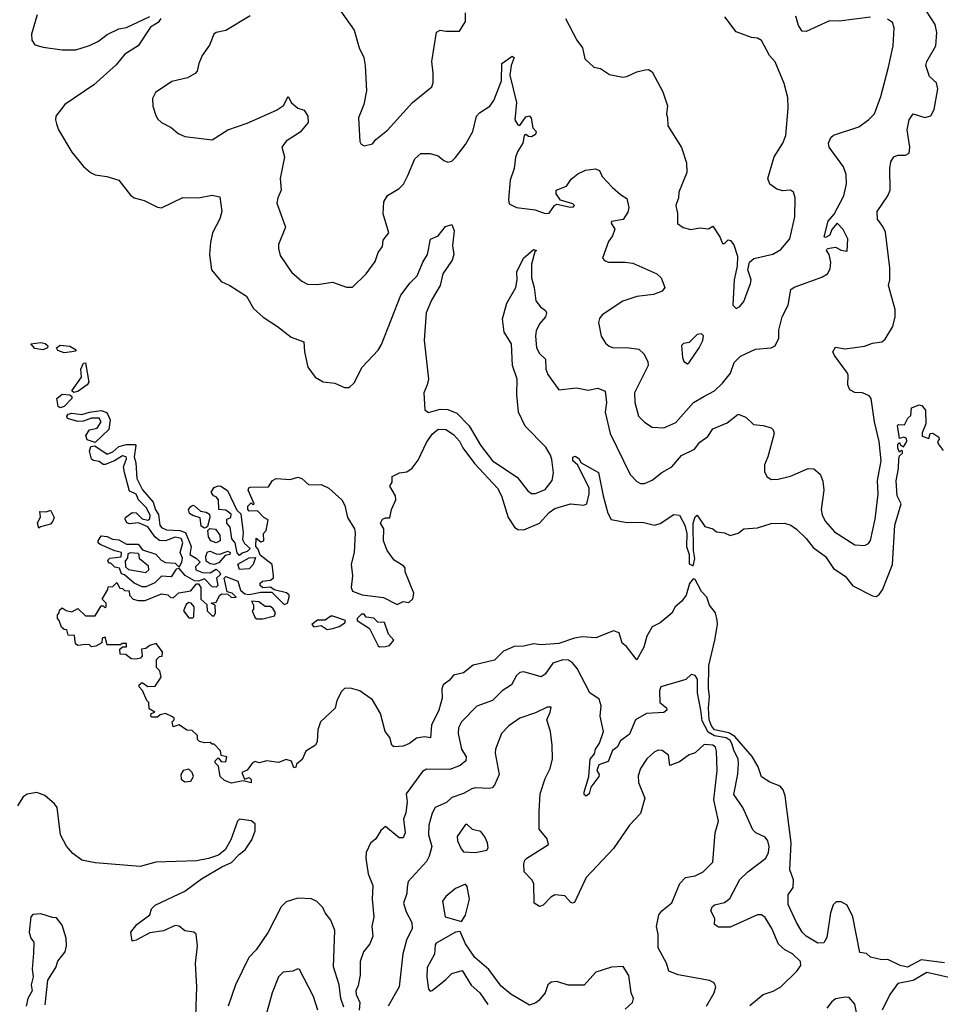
# Model space of a CAD drawing. Extents: x 2199565 to 2323334, y 894172 to 1018966.
# Tile 324 of 440: x 2290617 to 2295344, y 957735 to 962790. Entities that reach past the tile are written whole.
import ezdxf

# ---------------------------------------------------------------- set-up
doc = ezdxf.new("R2010")
doc.units = 0

msp = doc.modelspace()

# ---------------------------------------------------------------- linework, layer by layer
at = {"layer": '0CON10XD'}
for points in [[(2290706.8, 962815), (2290678.1, 962715), (2290679.2, 962685), (2290695, 962661.2), (2290737.9, 962647.9), (2290834.5, 962634.5), (2290905, 962634.5), (2290975, 962657.1), (2291020.9, 962679.1), (2291065, 962713.1), (2291125, 962741.8), (2291165, 962749.2), (2291285, 962805.5)], [(2291342, 962795), (2291328, 962775), (2291288.9, 962751.1), (2291225.4, 962654.6), (2291157.2, 962612.8), (2291111.9, 962558.1), (2290996.9, 962455), (2290848.9, 962355), (2290802.5, 962295), (2290800, 962275), (2290805.6, 962255), (2290815.6, 962225), (2290885, 962108.8), (2290945, 962036.2), (2290980, 962005), (2291005, 961993.5), (2291064.3, 961984.3), (2291125.7, 961965.7), (2291185, 961888.8), (2291205, 961874.4), (2291255, 961862), (2291325, 961827.5), (2291345, 961824.2), (2291455, 961876.9), (2291535, 961874.4), (2291605, 961888.8), (2291645, 961880), (2291654.3, 961805), (2291645, 961766.7), (2291606, 961695), (2291596, 961645), (2291592, 961585), (2291602, 961505), (2291651.2, 961445), (2291695.5, 961425.5), (2291781.2, 961371.2), (2291817.6, 961307.6), (2291867.5, 961262.5), (2291941.2, 961215), (2292010.3, 961160.3), (2292075.4, 961135.4), (2292079.2, 961085), (2292095.9, 961005.9), (2292134.4, 960954.4), (2292175, 960930.8), (2292235, 960924), (2292285, 960901.2), (2292308.8, 960901.2), (2292333.8, 960925), (2292375, 961006.2), (2292457.3, 961092.7), (2292475, 961122), (2292573.8, 961376.2), (2292621.2, 961438.8), (2292658.1, 961475), (2292686.1, 961545), (2292711.3, 961585), (2292726.4, 961663.6), (2292765, 961680), (2292802.3, 961727.7), (2292835, 961738.8), (2292848.2, 961705), (2292838.9, 961631.1), (2292845.4, 961585), (2292837.5, 961555), (2292788.9, 961485), (2292775.6, 961424.4), (2292730.9, 961349.1), (2292703.1, 961285), (2292693.2, 961145), (2292715.5, 960945), (2292709.5, 960915), (2292691.5, 960875), (2292696.7, 960786.7), (2292715, 960773.3), (2292775, 960789.7), (2292815, 960789.2), (2292860.5, 960770.5), (2292925.2, 960705), (2292983.5, 960605), (2293045, 960524.7), (2293171.1, 960441.1), (2293225, 960370.8), (2293245, 960358), (2293265, 960357.5), (2293315, 960377.5), (2293350.6, 960425), (2293356.8, 960463.2), (2293348.3, 960531.7), (2293342.1, 960555), (2293317.7, 960595), (2293212.6, 960702.6), (2293178.2, 960775), (2293169.3, 960865), (2293170.6, 960945), (2293147.7, 961015), (2293141.3, 961125), (2293104.7, 961185), (2293095.5, 961254.5), (2293117.5, 961335), (2293164.5, 961415.5), (2293171.9, 961455), (2293170, 961495), (2293204, 961566), (2293255, 961609.2), (2293270, 961605), (2293262.5, 961597.5), (2293245.5, 961535), (2293245.5, 961465), (2293258.8, 961415), (2293267.1, 961347.1), (2293291.2, 961315), (2293317.1, 961297.1), (2293322, 961285), (2293315.7, 961265), (2293285, 961227.5), (2293268.1, 961191.9), (2293264.7, 961165), (2293270.9, 961105), (2293285, 961075.6), (2293317, 961047), (2293318.8, 960995), (2293328, 960968), (2293385, 960890), (2293475, 960900), (2293535, 960887.5), (2293585, 960897.8), (2293622.8, 960882.8), (2293630.4, 960825), (2293622.5, 960775), (2293649.2, 960665), (2293752.1, 960455), (2293785, 960419.2), (2293805, 960409.4), (2293825, 960408.6), (2293865, 960426.7), (2293914, 960466), (2293965, 960494.3), (2294015, 960551.9), (2294082, 960585), (2294109.6, 960620.4), (2294149.5, 960650.5), (2294175, 960689.4), (2294249.3, 960720.7), (2294305, 960764.2), (2294345, 960748.8), (2294385, 960712), (2294435, 960706), (2294475, 960693.8), (2294486.2, 960685), (2294491.4, 960665), (2294457.8, 960545), (2294440.9, 960505), (2294440.3, 960470.3), (2294452.9, 960445), (2294475, 960429.4), (2294511.7, 960431.7), (2294575, 960445.6), (2294665, 960485.6), (2294695, 960484), (2294726.1, 960456.1), (2294740.9, 960420.9), (2294745.4, 960374.6), (2294732.5, 960275), (2294737.6, 960247.6), (2294752.9, 960215), (2294801.3, 960161.3), (2294905, 960093.1), (2294955, 960090), (2294975, 960101.2), (2294985, 960116.2), (2295008.9, 960225), (2295025.3, 960354.7), (2295020.9, 960425), (2295040.8, 960525), (2295030.3, 960625), (2295005.4, 960725.4), (2294989.2, 960845), (2294978.3, 960858.3), (2294945, 960874), (2294905, 960876), (2294880, 960890), (2294868.6, 960915), (2294871.4, 960965), (2294867.1, 960975), (2294800.8, 961065), (2294792.5, 961085), (2294805, 961108), (2294855, 961099.5), (2294955, 961113.9), (2294995, 961129.3), (2295043.6, 961136.4), (2295061.2, 961148.8), (2295099.6, 961215), (2295112, 961265), (2295112.7, 961302.7), (2295077.3, 961425), (2295084.6, 961455), (2295084.4, 961515.6), (2295061.7, 961698.3), (2295048.6, 961728.6), (2295020.8, 961765), (2295019.2, 961805), (2295074.3, 961885), (2295087.1, 961915), (2295084.5, 962025.5), (2295089.5, 962060.5), (2295105, 962086.2), (2295125, 962094), (2295165, 962094.2), (2295183.8, 962105), (2295187.5, 962135), (2295172.9, 962225), (2295184.2, 962275.8), (2295205, 962305.5), (2295265, 962286.9), (2295295, 962295.8), (2295312, 962328), (2295331.9, 962435), (2295324.4, 962465), (2295287.6, 962497.6), (2295270, 962555), (2295274.4, 962575), (2295320, 962655), (2295325.6, 962724.4), (2295317.8, 962765), (2295272.7, 962832.7)], [(2292264.2, 962834.2), (2292333.8, 962735), (2292359.2, 962645), (2292384.2, 962595), (2292390.8, 962555), (2292397.8, 962425), (2292384.5, 962355), (2292357.1, 962285), (2292363.6, 962163.6), (2292370.7, 962150.7), (2292385, 962142.5), (2292427.7, 962152.3), (2292446.2, 962175), (2292505, 962222), (2292633.3, 962365), (2292733.1, 962445), (2292739.1, 962465), (2292739.6, 962515), (2292732.7, 962575), (2292756.7, 962725), (2292775, 962735.8), (2292805, 962730), (2292875, 962731.2), (2292905, 962780), (2292906.2, 962825)], [(2291800.9, 962809.1), (2291675, 962734.2), (2291626, 962724), (2291614.1, 962715.9), (2291590.7, 962659.3), (2291553.3, 962605), (2291536.2, 962565), (2291528.8, 962525), (2291517.3, 962512.7), (2291478.8, 962491.2), (2291398.3, 962471.7), (2291314.5, 962415.5), (2291299.2, 962385), (2291300.8, 962345), (2291313.4, 962303.4), (2291325, 962281.2), (2291345, 962261.2), (2291395, 962236), (2291430, 962205), (2291465, 962190.8), (2291605, 962173.3), (2291686, 962225), (2291785, 962258.5), (2291936, 962325), (2291970.9, 962349.1), (2291995, 962396), (2292012.9, 962362.9), (2292045, 962335.7), (2292076.7, 962325), (2292095.8, 962295), (2292097.9, 962262.1), (2292057.4, 962212.6), (2291984.6, 962165.4), (2291962.5, 962135), (2291976, 962085), (2291954.2, 961975), (2291959.2, 961915), (2291942, 961875), (2291937.7, 961847.7), (2291981.4, 961725), (2291946, 961635), (2291945.8, 961615), (2291955, 961578.8), (2292013, 961493), (2292065, 961447.5), (2292095, 961432.5), (2292145, 961431.1), (2292222.7, 961442.7), (2292295, 961416), (2292325, 961416), (2292395.5, 961484.5), (2292442.1, 961547.9), (2292456.5, 961595), (2292479.4, 961625), (2292482.8, 961657.2), (2292511.4, 961695), (2292482.8, 961792.8), (2292485.7, 961855), (2292505, 961887.5), (2292565, 961923.3), (2292588.1, 961945), (2292609.2, 961989.2), (2292645.7, 962075), (2292676.8, 962103.2), (2292725, 962103.1), (2292765, 962090), (2292795, 962066.2), (2292815, 962058.8), (2292835, 962063.8), (2292855, 962082), (2292905, 962148.8), (2292943.1, 962215), (2292962.5, 962295), (2292977.9, 962312.1), (2293030.6, 962345), (2293051.5, 962375), (2293090, 962475), (2293091.9, 962565), (2293145, 962603.1), (2293155.4, 962595), (2293139.6, 962555), (2293132.9, 962505), (2293167.1, 962365), (2293159.1, 962275), (2293175, 962250), (2293185, 962246), (2293215, 962290.6), (2293235, 962296), (2293243.4, 962283.4), (2293251.5, 962235), (2293267.8, 962215), (2293265, 962200), (2293245, 962187.5), (2293229.1, 962189.1), (2293215, 962200), (2293207.5, 962195), (2293200, 962155), (2293174.4, 962115), (2293163.1, 962083.1), (2293155.7, 962025), (2293135.6, 961965), (2293126.2, 961866.2), (2293130, 961845), (2293167.5, 961825), (2293263.3, 961813.3), (2293315, 961794.3), (2293335, 961796), (2293362.5, 961835), (2293375, 961843.1), (2293445, 961827.5), (2293460.8, 961829.2), (2293465.8, 961835), (2293456.8, 961845), (2293393.2, 961863.2), (2293372.1, 961895), (2293371.6, 961915), (2293424.7, 961935), (2293448.7, 961971.3), (2293482.1, 961997.9), (2293522.5, 962017.5), (2293573.8, 962023.8), (2293594.2, 962015), (2293608, 961985), (2293659.1, 961929.1), (2293702, 961892), (2293735, 961872.5), (2293744.5, 961825), (2293739, 961801), (2293715.3, 961764.7), (2293656.2, 961753.8), (2293653.8, 961745), (2293672.5, 961715), (2293660.5, 961679.5), (2293639.7, 961650.3), (2293610, 961565), (2293621.7, 961551.7), (2293640, 961545), (2293725, 961545.6), (2293765, 961539.5), (2293888.8, 961485), (2293911.2, 961465), (2293928.8, 961415), (2293915, 961396.2), (2293870.3, 961379.7), (2293785, 961368.8), (2293712.9, 961345), (2293607.5, 961275), (2293593.1, 961255), (2293588.6, 961235), (2293602.5, 961165), (2293625, 961128.8), (2293643.2, 961113.2), (2293665.6, 961105.6), (2293735, 961106.2), (2293795, 961098.1), (2293821.2, 961075), (2293841.5, 961035), (2293843.6, 961015), (2293774, 960875), (2293775.6, 960825), (2293794.4, 960755), (2293825, 960723.3), (2293865, 960697.8), (2293925, 960694.5), (2293985, 960721.1), (2294075.7, 960825), (2294130, 960855), (2294184.4, 960885), (2294225, 960923.3), (2294267.1, 960975), (2294285, 961030), (2294317.4, 961062.6), (2294395, 961097.5), (2294475, 961105.7), (2294495, 961116), (2294514.3, 961155), (2294514.4, 961195), (2294532.2, 961265), (2294562.2, 961325), (2294576.2, 961403.8), (2294592.7, 961417.3), (2294735, 961467.5), (2294764.2, 961485.8), (2294778.8, 961511.2), (2294782, 961545), (2294773.8, 961585), (2294758.8, 961605), (2294763.8, 961615), (2294805, 961621.8), (2294835, 961607.1), (2294865, 961601.9), (2294868.1, 961665), (2294845, 961712.2), (2294815, 961744.3), (2294787.6, 961712.4), (2294776.1, 961683.9), (2294755, 961672), (2294747.5, 961675), (2294768.5, 961755), (2294798.5, 961791.5), (2294847.8, 961885), (2294862.8, 961947.2), (2294860.9, 961995), (2294846.5, 962035), (2294773.8, 962135), (2294769.2, 962155), (2294782.5, 962185), (2294795, 962196), (2294925, 962239.6), (2294975.3, 962274.7), (2295006.7, 962306.7), (2295039.1, 962395), (2295078.2, 962545), (2295101.9, 962655), (2295107.3, 962747.3), (2295098.8, 962775), (2295072.7, 962792.7)], [(2293419.2, 962795), (2293476.7, 962685), (2293505.7, 962645.7), (2293518.3, 962588.3), (2293565, 962546), (2293599.5, 962539.5), (2293645, 962507.5), (2293714.2, 962494.2), (2293735, 962498.1), (2293785, 962522.3), (2293828.3, 962531.7), (2293845, 962534.2), (2293865, 962522.5), (2293918.8, 962418.8), (2293942.7, 962347.3), (2293937.5, 962305), (2293943.8, 962285), (2293944.2, 962244.2), (2294015, 962133.3), (2294040.8, 962055), (2294041.4, 962005), (2294000.8, 961905), (2293998.8, 961875), (2293986.2, 961835), (2293994, 961795), (2293993.6, 961743.6), (2294022.7, 961722.7), (2294063.1, 961713.1), (2294108.7, 961721.3), (2294154.2, 961715.8), (2294175, 961730), (2294211.2, 961675), (2294225, 961640), (2294235, 961640), (2294255, 961660), (2294266.4, 961656.4), (2294283.6, 961633.6), (2294302.5, 961575), (2294300, 961525), (2294286, 961455), (2294278.8, 961325), (2294295, 961306.7), (2294315, 961316.7), (2294335, 961343.3), (2294370, 961435), (2294372, 961455), (2294356.2, 961505), (2294363.3, 961545), (2294387, 961563), (2294483.2, 961586.8), (2294525, 961610), (2294570.6, 961665), (2294597.3, 961777.3), (2294599.2, 961875), (2294590, 961905), (2294575, 961913.8), (2294535, 961911.9), (2294505, 961919.4), (2294468, 961945), (2294458.6, 961975), (2294490, 962085), (2294534.4, 962155), (2294550, 962195), (2294563.1, 962335), (2294560.3, 962390.3), (2294542.1, 962462.1), (2294495, 962572.5), (2294467.1, 962605), (2294425, 962682), (2294405.4, 962695.4), (2294375, 962698.5), (2294295, 962727.5), (2294236.9, 962805)], [(2294985, 962801.8), (2294825, 962782.5), (2294775, 962783.1), (2294655, 962728.8), (2294635, 962731.2), (2294615, 962760), (2294602, 962808)], [(2294045, 961023.3), (2294055, 961030), (2294106, 961105), (2294125, 961142.5), (2294127.5, 961167.5), (2294117, 961177), (2294095, 961173.3), (2294055, 961132.5), (2294025, 961126.7), (2294015, 961117.5), (2294020, 961055), (2294027.5, 961035), (2294045, 961023.3)], [(2290735, 961094.6), (2290695, 961102.5), (2290673.8, 961125), (2290725, 961131.8), (2290748.2, 961128.2), (2290761.4, 961115), (2290760, 961105), (2290735, 961094.6)], [(2290845, 961079.6), (2290812.2, 961092.2), (2290805.7, 961105), (2290825, 961118.5), (2290875, 961114.5), (2290906.2, 961095), (2290902, 961088), (2290885, 961084.6), (2290845, 961079.6)], [(2290895, 960876), (2290883.8, 960885), (2290933.6, 960955), (2290931.1, 960995), (2290945, 961026), (2290955, 961027.5), (2290971.8, 960928.2), (2290963.1, 960915), (2290915, 960880.6), (2290895, 960876)], [(2290825, 960796.4), (2290813.6, 960803.6), (2290806.9, 960845), (2290835, 960866.5), (2290875, 960864), (2290884, 960855), (2290884.2, 960845), (2290845, 960804.4), (2290825, 960796.4)], [(2294197.3, 959707.3), (2294189.4, 959745), (2294158.6, 959785), (2294144.2, 959825), (2294118.1, 959855), (2294085, 959915.8), (2294075, 959920), (2294056.5, 959895), (2294039.1, 959835), (2294016.7, 959805), (2293983.1, 959775), (2293965, 959744), (2293905, 959694), (2293865, 959673.3), (2293837.5, 959625), (2293821.3, 959568.7), (2293785, 959503.3), (2293731.7, 959571.7), (2293709.5, 959589.5), (2293695, 959642.5), (2293665, 959653.3), (2293574.3, 959615.7), (2293505, 959621.5), (2293465, 959614.2), (2293385, 959586.7), (2293295, 959580.4), (2293254.5, 959585.5), (2293205, 959573.6), (2293155, 959572.7), (2293101.5, 959548.5), (2293055, 959502.5), (2292982, 959485), (2292944.3, 959475.7), (2292895, 959437.7), (2292845, 959425.7), (2292822, 959398), (2292790.8, 959375), (2292784.5, 959355), (2292786.3, 959306.3), (2292768.7, 959245), (2292731.2, 959168.8), (2292726.2, 959103.8), (2292695, 959108.5), (2292655, 959102.2), (2292617.5, 959075), (2292585, 959061), (2292537.1, 959057.1), (2292527.5, 959065), (2292517.5, 959105), (2292493.9, 959136.1), (2292468.7, 959228.7), (2292428.8, 959298.8), (2292363.9, 959343.9), (2292315, 959357.5), (2292285, 959357.1), (2292269.1, 959340.9), (2292245.6, 959295), (2292236.2, 959255), (2292161.1, 959185), (2292147.5, 959145), (2292144, 959085), (2292136.2, 959065), (2292085.8, 959034.2), (2292067.4, 958992.6), (2292038.3, 958968.3), (2292035, 958952.5), (2292025, 958950), (2292013, 958983), (2291985, 958992.5), (2291945, 958976.2), (2291885, 958985.8), (2291845.9, 958974.1), (2291825, 958982.5), (2291812.5, 958975), (2291785, 958937.5), (2291757.5, 958925), (2291771.7, 958891.7), (2291795, 958900), (2291805, 958890), (2291805, 958872.5), (2291765, 958882.5), (2291705, 958870), (2291667.5, 958885), (2291646.7, 958905), (2291637.5, 958957.5), (2291620, 958975), (2291620, 958985), (2291635, 959000), (2291651.7, 958981.7), (2291675, 958980), (2291680, 959005), (2291651.7, 959011.7), (2291647, 959037), (2291615, 959070), (2291605, 959070), (2291595, 959080), (2291565, 959077.5), (2291540, 959085), (2291530, 959095), (2291530, 959115), (2291501.7, 959141.7), (2291475, 959142.5), (2291435, 959170), (2291405, 959160), (2291400, 959185), (2291410, 959195), (2291410, 959205), (2291401.7, 959211.7), (2291365, 959227.5), (2291338.3, 959221.7), (2291325, 959210), (2291295, 959210), (2291290, 959215), (2291291.7, 959228.3), (2291310, 959235), (2291281.7, 959251.7), (2291280, 959285), (2291270, 959295), (2291247, 959347), (2291230, 959365), (2291230, 959375), (2291245, 959387.5), (2291275, 959367.5), (2291311.7, 959368.3), (2291342.5, 959415), (2291337, 959447), (2291320, 959465), (2291320, 959505), (2291335, 959520), (2291348.3, 959521.7), (2291350, 959545), (2291318.3, 959588.3), (2291285, 959577.5), (2291265, 959562.5), (2291241.7, 959558.3), (2291246.1, 959523.9), (2291237.5, 959512.5), (2291215, 959506.7), (2291188.3, 959508.3), (2291161.7, 959531.7), (2291133.3, 959533.3), (2291131.7, 959558.3), (2291145, 959570), (2291165, 959570), (2291165, 959587.5), (2291143, 959587), (2291135, 959580), (2291065, 959580), (2291055, 959620), (2291040, 959615), (2291038.3, 959591.7), (2291007, 959573), (2290985, 959570), (2290975, 959580), (2290955, 959582.5), (2290915, 959577.5), (2290902.5, 959585), (2290898.3, 959628.3), (2290865, 959630), (2290858.3, 959658.3), (2290845, 959660), (2290831.7, 959671.7), (2290820, 959705), (2290810, 959715), (2290810, 959735), (2290820, 959745), (2290821.7, 959758.3), (2290835, 959770), (2290855, 959757.5), (2290885, 959750), (2290915, 959767.5), (2290955, 959730), (2291005, 959730), (2291035, 959780), (2291045, 959780), (2291055, 959770), (2291060, 959775), (2291060, 959795), (2291040, 959815), (2291070, 959865), (2291071.7, 959878.3), (2291095, 959880), (2291115, 959900), (2291131.7, 959871.7), (2291145, 959870), (2291155, 959860), (2291178.3, 959858.3), (2291180, 959835), (2291200, 959815), (2291225, 959807.5), (2291261.7, 959808.3), (2291345, 959842.5), (2291377, 959837), (2291390, 959825), (2291405, 959822.5), (2291433, 959847), (2291495, 959857.5), (2291525, 959893.3), (2291535, 959893.3), (2291546.2, 959875), (2291547.5, 959815), (2291578.3, 959788.3), (2291580, 959755), (2291605, 959730), (2291615, 959730), (2291622.5, 959745), (2291620, 959785), (2291600, 959795), (2291625, 959800), (2291643.6, 959836.4), (2291655, 959842.5), (2291685, 959840), (2291703.6, 959823.6), (2291727.5, 959825), (2291707.5, 959845), (2291682.5, 959852.5), (2291666.7, 959923.3), (2291675, 959931.2), (2291736.7, 959906.7), (2291751.3, 959861.3), (2291772.8, 959842.8), (2291795, 959839.1), (2291855, 959850.5), (2291910.7, 959850.7), (2291975, 959787.5), (2291992.5, 959795), (2292000, 959825), (2292000, 959835), (2291987.3, 959847.3), (2291923.6, 959863.6), (2291905, 959876.7), (2291865, 959874), (2291852, 959885), (2291852.1, 959897.9), (2291862.7, 959907.3), (2291905, 959912.5), (2291920, 959925), (2291920, 959935), (2291912.5, 959992.5), (2291851.7, 960041.7), (2291841.7, 960071.7), (2291830, 960085), (2291831.7, 960128.3), (2291855, 960110), (2291870, 960115), (2291868.3, 960151.7), (2291881.7, 960168.3), (2291891.7, 960221.7), (2291870, 960235), (2291838.3, 960268.3), (2291795, 960267.5), (2291787.5, 960275), (2291788.3, 960291.7), (2291805, 960310), (2291815, 960300), (2291820, 960305), (2291790, 960375), (2291793.3, 960386.7), (2291800.7, 960389.3), (2291895, 960392.5), (2291914, 960425), (2291933.9, 960433.9), (2292005, 960428.8), (2292045, 960440.8), (2292065, 960434), (2292101.4, 960401.4), (2292165, 960402.9), (2292203.8, 960385), (2292270, 960325), (2292285.8, 960295), (2292300, 960235), (2292335.6, 960175.6), (2292340, 960155), (2292334, 960055), (2292318, 959995), (2292326.2, 959935), (2292318.8, 959875), (2292326.1, 959856.1), (2292375, 959836.7), (2292485, 959823.3), (2292555, 959787.5), (2292585, 959802.5), (2292615, 959797.5), (2292635, 959817.5), (2292640, 959845), (2292595.9, 959955.9), (2292596, 959975), (2292588.8, 959985), (2292540, 960015), (2292502.9, 960065), (2292484.3, 960115), (2292486.7, 960176.7), (2292470, 960205), (2292480, 960225), (2292495, 960232.5), (2292517, 960233), (2292526.2, 960275), (2292548, 960325), (2292546, 960346), (2292517.5, 960395), (2292530, 960415), (2292530, 960445), (2292566.2, 960463.8), (2292605, 960469.2), (2292631.7, 960488.3), (2292661.9, 960528.1), (2292705, 960620), (2292735, 960661.8), (2292765, 960686.9), (2292805, 960685.5), (2292845, 960660), (2292875, 960625.6), (2292891.9, 960591.9), (2292951.3, 960511.3), (2293070, 960385), (2293090.5, 960345), (2293124.6, 960235), (2293156.7, 960185), (2293175, 960173.3), (2293205, 960171.6), (2293284.9, 960205.1), (2293335, 960260.5), (2293365, 960280.9), (2293445, 960304.7), (2293513, 960297), (2293528.9, 960305), (2293540.9, 960355), (2293540.8, 960385), (2293482.2, 960502.2), (2293457.5, 960525), (2293456.8, 960543.2), (2293469.1, 960549.1), (2293487, 960537), (2293500, 960515), (2293588, 960465), (2293611.8, 960345), (2293636.4, 960256.4), (2293653.9, 960223.9), (2293735, 960208.2), (2293815, 960210.9), (2293875.4, 960194.6), (2293905, 960203.1), (2293975, 960250), (2294005, 960245.6), (2294031.2, 960195), (2294042.4, 960152.4), (2294040.8, 960085), (2294054.6, 960045), (2294055, 959996.7), (2294075, 959986), (2294083.2, 960023.2), (2294076.2, 960065), (2294074.5, 960205), (2294085, 960237.5), (2294095, 960246.7), (2294135, 960188), (2294175, 960175.8), (2294195, 960160.8), (2294235.4, 960155.4), (2294265, 960142.5), (2294305, 960153.1), (2294335, 960175.7), (2294405, 960182), (2294475, 960202.9), (2294544.4, 960204.4), (2294576.7, 960195), (2294605, 960174), (2294655, 960125.6), (2294690.5, 960080.5), (2294755, 960034.4), (2294795, 959973.1), (2294855, 959933.1), (2294894.2, 959884.2), (2294995, 959832.8), (2295015, 959829.5), (2295030.4, 959839.6), (2295046.6, 959863.4), (2295097.5, 959992.5), (2295110, 960195), (2295142, 960305), (2295121.5, 960345), (2295117.6, 960422.4), (2295129.2, 960485), (2295130, 960535), (2295135, 960550), (2295150, 960565), (2295150, 960575), (2295145, 960580), (2295135, 960570), (2295125, 960590), (2295125, 960610), (2295135, 960620), (2295140, 960605), (2295155, 960597.5), (2295172.5, 960625), (2295170, 960640), (2295157, 960647), (2295135, 960640), (2295123.9, 960706.1), (2295128.3, 960711.7), (2295159.3, 960710.7), (2295176.4, 960743.6), (2295191.7, 960758.3), (2295195, 960796.7), (2295235, 960813.3), (2295249.3, 960809.3), (2295267.5, 960785), (2295270, 960715), (2295250.7, 960669.3), (2295251.2, 960651.2), (2295285, 960640), (2295292.5, 960665), (2295305, 960667.5), (2295336.4, 960646.4), (2295337.5, 960635), (2295330, 960625), (2295333, 960613), (2295358.3, 960578.3)], [(2291005, 960618.6), (2290962.5, 960632.5), (2290956.9, 960655), (2290975, 960684.4), (2291015, 960692.9), (2291034.5, 960725), (2291025, 960744.4), (2290985.6, 960744.4), (2290945, 960728.9), (2290915, 960726.5), (2290862.7, 960742.7), (2290858.1, 960755), (2290865, 960764.2), (2290885, 960769.5), (2290935, 960762.7), (2290975, 960775.5), (2291035, 960783.5), (2291064, 960774), (2291080.5, 960735), (2291073.9, 960686.1), (2291005, 960618.6)], [(2291625, 959876.7), (2291605, 959878.8), (2291565, 959919.2), (2291535, 959907.5), (2291515, 959908.8), (2291467, 959937), (2291435, 959972.5), (2291420.7, 959969.3), (2291395, 959930), (2291345, 959932.5), (2291310.7, 959899.3), (2291265, 959877.5), (2291245, 959877.5), (2291205, 959897.5), (2291155, 959940), (2291140, 959945), (2291130, 959975), (2291105, 959980), (2291085, 960000), (2291075, 960000), (2291070, 960015), (2291080, 960025), (2291137, 960033), (2291140, 960055), (2291105, 960062.5), (2291030, 960095), (2291020, 960105), (2291020, 960115), (2291035, 960140), (2291065, 960137.5), (2291093.6, 960123.6), (2291125, 960118.8), (2291165, 960096.7), (2291225, 960096.7), (2291247.5, 960067.5), (2291316.1, 960046.1), (2291343.3, 960015), (2291365, 960003.8), (2291415, 960000), (2291435, 959980), (2291450, 960005), (2291453.3, 960025), (2291441.2, 960055), (2291454.4, 960105), (2291446.1, 960126.1), (2291415, 960132.9), (2291365, 960114.2), (2291335, 960116.9), (2291312.5, 960132.5), (2291275, 960186.2), (2291226.4, 960206.4), (2291181.2, 960201.2), (2291167, 960207), (2291157.5, 960225), (2291160, 960235), (2291195, 960260), (2291215, 960257.5), (2291245, 960227.5), (2291275, 960221.2), (2291285, 960227.5), (2291286.6, 960246.6), (2291266.9, 960285), (2291227.5, 960325), (2291215, 960353.8), (2291205, 960358.6), (2291179.7, 960369.7), (2291154, 960465), (2291150, 960495), (2291165.6, 960535), (2291164, 960545), (2291145, 960550), (2291104.3, 960525.7), (2291055, 960505.5), (2291045, 960506.5), (2291025, 960521.1), (2290995, 960526.5), (2290985, 960534.3), (2290975.3, 960574.7), (2290982.1, 960597.9), (2291002.2, 960602.2), (2291065, 960558.6), (2291095, 960571.4), (2291125, 960599.4), (2291165, 960608.6), (2291208.8, 960608.8), (2291213, 960603), (2291204.5, 960545), (2291212.7, 960515), (2291218.9, 960435), (2291246.8, 960376.8), (2291302.2, 960312.2), (2291313.6, 960273.6), (2291329.7, 960249.7), (2291335.7, 960195), (2291345, 960182.9), (2291370.2, 960170.2), (2291438.3, 960168.3), (2291467.4, 960157.4), (2291497.1, 960085), (2291490, 960045), (2291525, 960024), (2291543.3, 960005), (2291519.1, 959980.9), (2291520.8, 959965), (2291555, 959951.4), (2291595, 959950.8), (2291625, 959969.2), (2291645, 959952.5), (2291648.3, 959941.7), (2291627.3, 959922.7), (2291633.3, 959885), (2291625, 959876.7)], [(2291745, 960040), (2291733, 960053), (2291723.3, 960105), (2291706.7, 960125), (2291696.7, 960185), (2291680, 960205), (2291680, 960225), (2291700, 960235), (2291701.7, 960251.7), (2291675, 960272.5), (2291640, 960275), (2291636.7, 960325), (2291625, 960340), (2291612.5, 960345), (2291600, 960365), (2291615, 960387.5), (2291635, 960396.7), (2291650, 960395), (2291683, 960373), (2291731.7, 960271.7), (2291752.5, 960252.5), (2291763.8, 960155), (2291760.7, 960120.7), (2291770.7, 960100.7), (2291800, 960075), (2291785, 960060), (2291758.3, 960051.7), (2291745, 960040)], [(2291565, 960180), (2291549.3, 960189.3), (2291543, 960233), (2291505, 960243.8), (2291488.8, 960255), (2291483.8, 960275), (2291495, 960290), (2291505, 960296.7), (2291515, 960293.3), (2291545, 960266.7), (2291575, 960261.2), (2291590.7, 960250.7), (2291593.8, 960235), (2291581.7, 960188.3), (2291575, 960182.5), (2291565, 960180)], [(2290715, 960180), (2290707.5, 960205), (2290723, 960237), (2290720, 960265), (2290755, 960262.5), (2290775, 960272.5), (2290793.3, 960235), (2290786.7, 960215), (2290775, 960200), (2290723, 960187), (2290715, 960180)], [(2291625, 960104.2), (2291597.5, 960115), (2291586.7, 960135), (2291583.3, 960166.7), (2291592.5, 960177.5), (2291622.5, 960175), (2291643.9, 960143.9), (2291646, 960115), (2291625, 960104.2)], [(2291265, 959952.5), (2291280, 959965), (2291277.5, 959985), (2291231.7, 960021.7), (2291230, 960045), (2291225, 960050), (2291185, 960052.5), (2291171.7, 960048.3), (2291170, 960025), (2291158.3, 960011.7), (2291160.7, 959980.7), (2291175, 959967.5), (2291265, 959952.5)], [(2291615, 959993.3), (2291595, 959996.7), (2291575, 960010), (2291572.5, 960035), (2291581.2, 960058.8), (2291595, 960061.2), (2291625, 960048), (2291645, 960046.2), (2291685, 960061.2), (2291696.7, 960055), (2291696.1, 960043.9), (2291671.2, 960038.8), (2291638.8, 960001.2), (2291615, 959993.3)], [(2291745, 959966.7), (2291736.7, 959995), (2291795, 960027.5), (2291828.3, 960028.3), (2291815, 959992.5), (2291795, 959970), (2291745, 959966.7)], [(2291505, 959720), (2291510, 959725), (2291512.5, 959775), (2291497.5, 959795), (2291485, 959797.5), (2291471.7, 959788.3), (2291457.5, 959755), (2291485, 959720), (2291505, 959720)], [(2291835, 959713.3), (2291865, 959713.8), (2291925, 959730), (2291930, 959745), (2291918.8, 959765), (2291905, 959777.1), (2291877.5, 959777.5), (2291845, 959801.2), (2291807.5, 959805), (2291817.5, 959785), (2291817, 959763), (2291810, 959755), (2291825, 959720), (2291835, 959713.3)], [(2292465, 959570), (2292495, 959572.5), (2292515, 959577.5), (2292537.5, 959605), (2292510, 959635), (2292490, 959695), (2292455, 959697.5), (2292435, 959716.7), (2292395, 959722.5), (2292385, 959737.5), (2292371.7, 959738.3), (2292350, 959715), (2292350, 959705), (2292413.3, 959665), (2292457.5, 959575), (2292465, 959570)], [(2292195, 959660), (2292225, 959663.8), (2292257.5, 959675), (2292285.9, 959694.1), (2292290, 959705), (2292225, 959727.5), (2292215, 959727.5), (2292185, 959706.7), (2292145, 959707.5), (2292117.5, 959685), (2292126.2, 959673.8), (2292165, 959680), (2292195, 959660)], [(2295365, 957948.1), (2295245, 957963.3), (2295175, 957926.4), (2295136.9, 957935), (2295075, 957965.5), (2295044.3, 957964.3), (2294985, 957976.7), (2294965, 957996.7), (2294931.2, 958001.2), (2294893.9, 958185), (2294865, 958243.5), (2294835, 958261.8), (2294809.4, 958260.6), (2294793.5, 958246.5), (2294780.7, 958205), (2294761.8, 958078.2), (2294745, 958050.8), (2294715, 958048.9), (2294655, 958085.5), (2294634.4, 958105), (2294604.6, 958154.6), (2294562, 958248), (2294562.1, 958297.9), (2294587.5, 958335), (2294590, 958375), (2294571.4, 958425), (2294577.6, 958565), (2294547.1, 958805), (2294536.4, 958836.4), (2294521.9, 958855), (2294468, 958875), (2294425, 958903.8), (2294408.5, 958955), (2294377.5, 959007.5), (2294289.3, 959109.3), (2294258.1, 959128.1), (2294184.5, 959145), (2294168.1, 959165), (2294157.5, 959195), (2294153, 959257), (2294158.7, 959315), (2294153.2, 959355), (2294155.8, 959475), (2294186, 959604), (2294199.5, 959685), (2294197.3, 959707.3)], [(2294365, 957729), (2294435, 957786.1), (2294485, 957802.9), (2294524.5, 957825), (2294606.9, 957905), (2294626.9, 957935), (2294625.6, 957955), (2294585, 957994.5), (2294544.8, 958014.8), (2294513.7, 958043.7), (2294478.8, 958125), (2294445, 958181.8), (2294425, 958195.5), (2294405, 958195.5), (2294265, 958131.1), (2294205, 958130.8), (2294183.8, 958145), (2294186, 958175), (2294165.7, 958215), (2294172.9, 958235), (2294185, 958245.5), (2294235, 958257.5), (2294262.3, 958277.7), (2294315, 958376.5), (2294355.5, 958415), (2294447.5, 958485), (2294461.8, 958515), (2294465.4, 958545), (2294457.5, 958575), (2294445, 958592.5), (2294396, 958615), (2294380.5, 958630.5), (2294330, 958745), (2294283.1, 958813.1), (2294303.5, 958916.5), (2294307.7, 958972.3), (2294305.2, 958995), (2294284.6, 959034.6), (2294273.5, 959075), (2294265, 959089.1), (2294245, 959103.2), (2294183.8, 959113.8), (2294152.5, 959132.5), (2294121.2, 959191.1), (2294114.2, 959245), (2294097.8, 959335), (2294096.8, 959405), (2294085, 959422.9), (2294065, 959427.5), (2294036.7, 959403.3), (2293909.2, 959365), (2293901.5, 959345), (2293903.8, 959283.8), (2293937.6, 959257.6), (2293940, 959245), (2293925, 959233.5), (2293835, 959227.9), (2293778.2, 959195), (2293748.7, 959121.3), (2293701.9, 959088.1), (2293685, 959055.6), (2293661.1, 959038.9), (2293638.2, 958981.8), (2293589.6, 958965), (2293580.5, 958935), (2293592.5, 958915), (2293590.6, 958905), (2293549.8, 958850.2), (2293540, 958815), (2293525, 958804), (2293515, 958812.5), (2293514.4, 958825), (2293539.1, 958905), (2293545.9, 958994.1), (2293568.3, 959021.7), (2293573.3, 959045), (2293594.5, 959075.5), (2293614.8, 959135), (2293598.1, 959215), (2293601.7, 959268.3), (2293591.9, 959301.9), (2293544.5, 959335), (2293478.6, 959458.6), (2293455, 959487.8), (2293435, 959501.2), (2293405, 959503.8), (2293355, 959486.2), (2293315, 959429.4), (2293295, 959417.1), (2293205, 959441.2), (2293185, 959438.5), (2293167.6, 959422.4), (2293142.5, 959375), (2293093.5, 959345), (2293045, 959294.6), (2292964.2, 959265), (2292885, 959185.8), (2292870, 959155), (2292868.5, 959125), (2292885.4, 959045), (2292909.1, 959005), (2292908.1, 958985), (2292878, 958962), (2292825, 958941.2), (2292705, 958941.9), (2292685, 958930.8), (2292601.4, 958815), (2292606.1, 958775), (2292598.9, 958718.9), (2292587.1, 958685), (2292595.3, 958615), (2292585, 958590.6), (2292565, 958589.2), (2292495, 958647.5), (2292471.7, 958628.3), (2292445.8, 958585), (2292417.4, 958562.6), (2292396.5, 958515), (2292393.6, 958485), (2292406.2, 958405), (2292430, 958345), (2292427.3, 958275), (2292435.8, 958185), (2292424.2, 958135), (2292430, 958085), (2292414, 958045), (2292381.4, 958005), (2292364.2, 957955), (2292364.4, 957885), (2292355, 957832.5), (2292342, 957805), (2292344.3, 957785), (2292362.7, 957745), (2292360, 957705)], [(2294143.5, 957725), (2294182.9, 957795), (2294192, 957825), (2294183.3, 957845), (2294158.3, 957858.3), (2293996.9, 957886.9), (2293949.2, 957905), (2293937.3, 957947.3), (2293895.4, 958025), (2293894.5, 958054.5), (2293895.4, 958095), (2293886.7, 958135), (2293899.2, 958195), (2293913.8, 958215), (2293964.4, 958255.6), (2294006.2, 958355), (2294035, 958386.2), (2294085, 958394.5), (2294125.3, 958414.7), (2294175.5, 958465), (2294186.9, 958615), (2294204.5, 958675), (2294181.3, 958785), (2294198.2, 958935), (2294194.4, 959035), (2294190, 959055), (2294176, 959065), (2294131.1, 959068.9), (2294085, 959026), (2294055, 959016), (2294005, 958980.8), (2293955, 958961.2), (2293947.5, 959015), (2293915, 959038.9), (2293895, 959040), (2293875, 959030), (2293837.1, 958995), (2293804.6, 958945.4), (2293792.2, 958907.8), (2293794.6, 958874.6), (2293827, 958793), (2293804.4, 958715), (2293748.1, 958655), (2293665.5, 958534.5), (2293525, 958386.2), (2293465, 958258.8), (2293455, 958254), (2293445, 958259.2), (2293415, 958291.5), (2293365, 958296.7), (2293344.6, 958285.4), (2293305, 958244.3), (2293285, 958236.9), (2293258, 958255), (2293256.7, 958355), (2293246.7, 958375), (2293206.7, 958415), (2293206, 958455), (2293210.8, 958475), (2293220.8, 958485), (2293331.4, 958555), (2293324.3, 958585), (2293284.6, 958635), (2293284.3, 958725), (2293290, 958815), (2293314, 958895), (2293340.7, 958945), (2293352.7, 958995), (2293351.5, 959065), (2293342.9, 959135), (2293323.3, 959195), (2293341.2, 959235), (2293345, 959260), (2293325, 959261.2), (2293265, 959231.4), (2293185.5, 959204.5), (2293128, 959165), (2293090.6, 959125), (2293060.5, 959045), (2293058.8, 959025), (2293077.9, 958915), (2293055, 958860.8), (2293042.8, 958847.2), (2293026.8, 958843.2), (2292955, 958846.6), (2292938, 958842), (2292895, 958817.9), (2292835, 958797.8), (2292808.1, 958771.9), (2292749.2, 958745), (2292734.3, 958715.7), (2292717.9, 958655), (2292716, 958605), (2292732.5, 958545), (2292720, 958495), (2292705, 958468.9), (2292612, 958365), (2292606.5, 958336.5), (2292604.5, 958305), (2292587.6, 958255), (2292600.8, 958210.8), (2292629.5, 958155), (2292631.3, 958125), (2292602.9, 958065), (2292584.7, 957995), (2292565.3, 957825), (2292508.9, 957725)], [(2291465, 958877.3), (2291495, 958881.5), (2291509.4, 958905), (2291503.1, 958925), (2291485, 958942.2), (2291455.7, 958935), (2291443.3, 958915), (2291445, 958890.8), (2291465, 958877.3)], [(2291521.4, 957675), (2291525.5, 957825), (2291519.5, 957945), (2291529.2, 958035), (2291522.5, 958095), (2291510, 958105), (2291465, 958112.9), (2291435, 958137.1), (2291415, 958140.6), (2291355, 958112.5), (2291285, 958101.9), (2291215, 958064.4), (2291195, 958060), (2291188, 958105), (2291218.8, 958145), (2291285, 958194), (2291294, 958225), (2291312, 958245), (2291465, 958315.5), (2291550.5, 958379.5), (2291655, 958440.5), (2291705, 958462.9), (2291744.6, 958505.4), (2291775, 958527.5), (2291809.2, 958579.2), (2291825.5, 958625.5), (2291825, 958661.2), (2291805, 958677.5), (2291745.8, 958685.8), (2291734.5, 958675), (2291701.1, 958578.9), (2291671.7, 958528.3), (2291638.2, 958501.8), (2291586.8, 958483.2), (2291525, 958471.4), (2291315, 958465.2), (2291235, 958443.2), (2291005, 958462.4), (2290935.8, 958475.8), (2290888.9, 958508.9), (2290856.4, 958546.4), (2290826.2, 958605), (2290809.5, 958745), (2290794.7, 958765), (2290745, 958806.8), (2290705, 958822.4), (2290655, 958813.8), (2290635, 958801.1), (2290605.5, 958755)], [(2292955, 958514.2), (2293015, 958526.2), (2293021.7, 958538.3), (2293019.1, 958565), (2293005.9, 958595.9), (2292985, 958621.9), (2292942.2, 958632.2), (2292915, 958658.8), (2292905, 958658.8), (2292863.6, 958596.4), (2292865.4, 958575), (2292882.8, 958532.8), (2292895, 958518.8), (2292955, 958514.2)], [(2292885, 958161.2), (2292905, 958192.5), (2292926.2, 958275), (2292915, 958340), (2292905, 958352.5), (2292855, 958330), (2292805, 958288.8), (2292788, 958265), (2292801.2, 958185), (2292885, 958161.2)], [(2292281, 957721), (2292265.3, 957765), (2292256.9, 957835), (2292227.3, 957927.3), (2292234.4, 958115), (2292215, 958166.7), (2292184.6, 958204.6), (2292172.9, 958232.9), (2292142.6, 958262.6), (2292115, 958276), (2292045, 958280), (2291985, 958260.8), (2291959.6, 958235), (2291891.8, 958105), (2291830.5, 958015), (2291793.8, 957976.2), (2291725.4, 957835), (2291686.9, 957725)], [(2290746.8, 957733.2), (2290761.2, 957858.8), (2290802.5, 957925), (2290812.4, 957957.6), (2290850, 958005), (2290857.5, 958035), (2290855.6, 958075), (2290835, 958141.2), (2290805, 958180), (2290785, 958180.8), (2290725, 958200), (2290685, 958196.2), (2290674, 958185), (2290665.7, 958105), (2290674.2, 958075), (2290690, 958055), (2290688.3, 957998.3), (2290680, 957915), (2290686.1, 957876.1), (2290676, 957835), (2290681.2, 957805), (2290658, 957765), (2290650, 957725)], [(2293725, 957710.8), (2293764, 957745), (2293768.8, 957765), (2293755.7, 957795), (2293745, 957883.3), (2293715, 957928.8), (2293655, 957926.7), (2293575, 957900), (2293515, 957834.5), (2293433.6, 957833.6), (2293375, 957853.3), (2293345, 957848.8), (2293328.8, 957835), (2293314, 957795), (2293282, 957755), (2293267.4, 957742.6), (2293235, 957730.8), (2293138.2, 957788.2), (2293088.3, 957828.3), (2293025, 957914), (2292953.8, 957975), (2292906.2, 958045), (2292878.3, 958108.3), (2292855, 958106.2), (2292755, 958050), (2292749.3, 958040.7), (2292747.3, 957992.7), (2292709.5, 957925), (2292706.9, 957875), (2292715, 957812.5), (2292725, 957803.3), (2292735, 957806.7), (2292805, 957862), (2292835, 957893.8), (2292888.3, 957908.3), (2292935, 957833.8), (2292978.8, 957795), (2293020.8, 957735)], [(2292146.8, 957705), (2292125.3, 957775), (2292053.6, 957913.6), (2292045, 957916.7), (2292020, 957905), (2291969.1, 957900.9), (2291945, 957876.2), (2291913.3, 957795), (2291885.7, 957695)], [(2295425, 957863.8), (2295275, 957898.6), (2295205, 957857.1), (2295125, 957842.1), (2295083.9, 957785), (2295044.7, 957705)], [(2294926.8, 957625), (2294905, 957736), (2294875, 957770.5), (2294855, 957772.9), (2294805, 957762.7), (2294785, 957746.9), (2294761.4, 957715)]]:
    msp.add_lwpolyline(points, dxfattribs=at)

doc.saveas('drawing.dxf')
